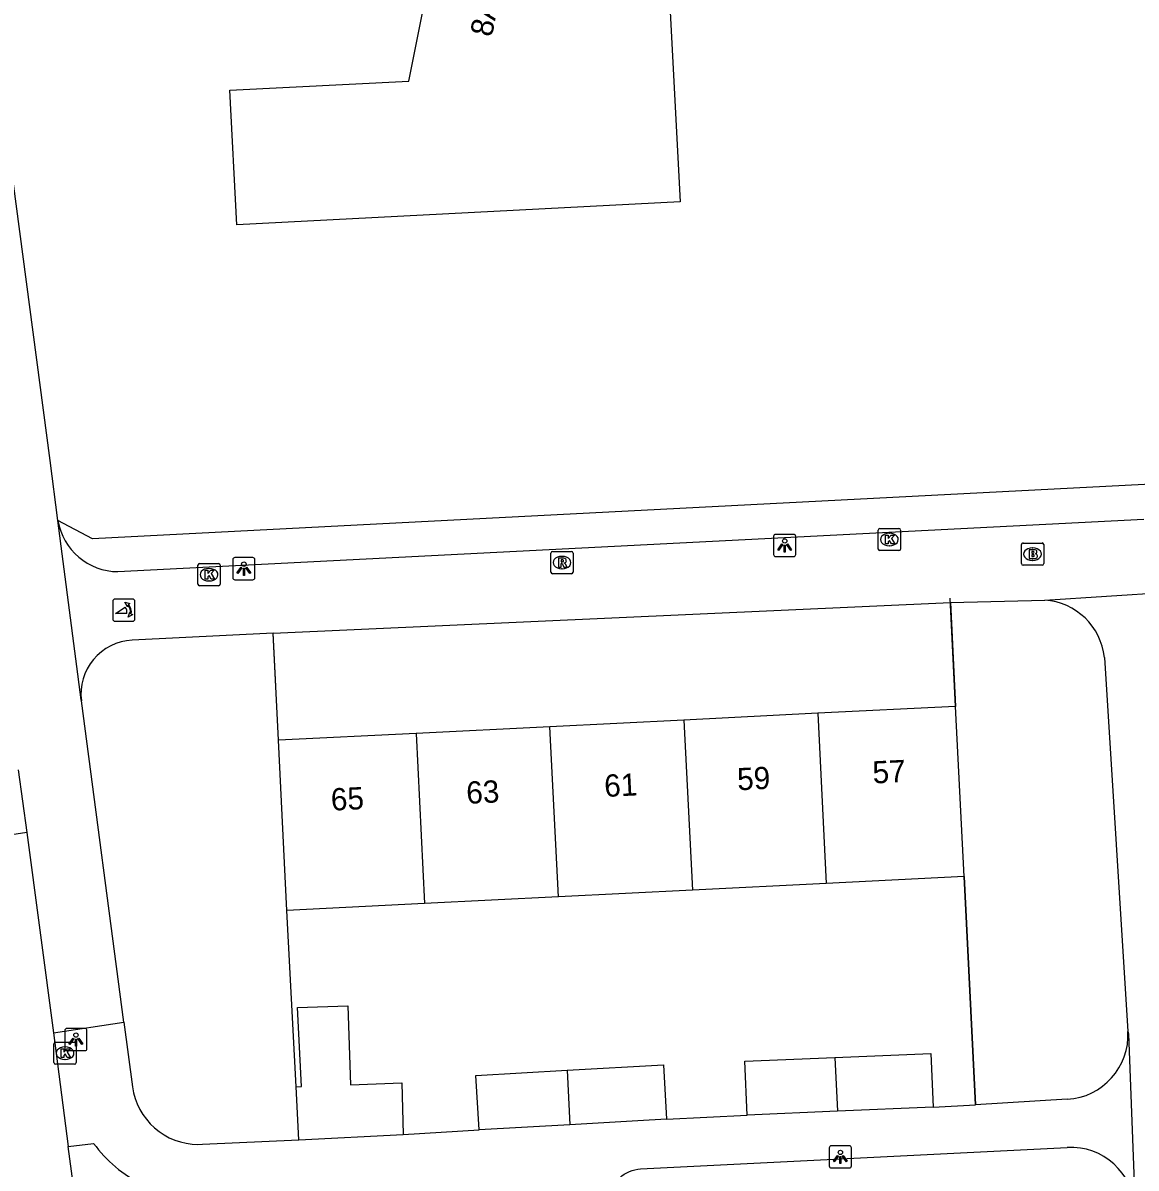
# Model space of a CAD drawing. Extents: x 161084 to 161928, y 385355 to 386522.
# Drawn here: x 161311 to 161361, y 385538.2 to 385589.7 of the extents above; entities that cross this region are included whole.
import ezdxf

# ---------------------------------------------------------------- set-up
doc = ezdxf.new("R2010")
doc.units = 0
for name, color, linetype in [('IMGEO_Brandkraan', 7, 'Continuous'), ('IMGEO_Groenvoorziening', 7, 'Continuous'), ('IMGEO_Hek', 7, 'Continuous'), ('IMGEO_Kolk', 7, 'Continuous'), ('IMGEO_Lichtpunt', 7, 'Continuous'), ('IMGEO_Pand', 7, 'Continuous'), ('IMGEO_Pand_nummerreeks', 7, 'Continuous'), ('IMGEO_Poller', 7, 'Continuous'), ('IMGEO_Rijbaan_lokaal_open', 7, 'Continuous'), ('IMGEO_Rioolput', 7, 'Continuous'), ('IMGEO_Voetpad_open', 7, 'Continuous')]:
    doc.layers.add(name, color=color, linetype=linetype)

msp = doc.modelspace()

# ---------------------------------------------------------------- linework, layer by layer
at = {"layer": 'IMGEO_Brandkraan'}
for p, q in [((161355.89, 385565.422), (161355.89, 385566.274)), ((161355.965, 385566.348), (161356.817, 385566.348)), ((161356.378, 385566.128), (161356.403, 385566.128)), ((161356.891, 385566.274), (161356.891, 385565.422)), ((161356.817, 385565.348), (161355.965, 385565.348)), ((161356.401, 385565.568), (161356.376, 385565.568))]:
    msp.add_line(p, q, dxfattribs=at)
for points in [[(161355.89, 385565.422), (161355.89, 385566.274)], [(161355.965, 385566.348), (161356.817, 385566.348)], [(161356.238, 385566.048), (161356.238, 385565.648), (161356.451, 385565.648)], [(161356.469, 385566.048), (161356.238, 385566.048)], [(161356.417, 385565.967), (161356.363, 385565.967), (161356.363, 385565.891)], [(161356.363, 385565.891), (161356.416, 385565.891)], [(161356.891, 385566.274), (161356.891, 385565.422)], [(161356.817, 385565.348), (161355.965, 385565.348)], [(161356.425, 385565.815), (161356.363, 385565.815), (161356.363, 385565.734)], [(161356.363, 385565.734), (161356.425, 385565.734)]]:
    msp.add_lwpolyline(points, dxfattribs=at)
for centre, radius, start, end in [((161355.967, 385566.272), 0.0765, 91.552, 178.448), ((161355.967, 385566.272), 0.0765, 91.552, 178.448), ((161356.418, 385565.929), 0.0379, 267.8285, 90.9355), ((161356.473, 385565.903), 0.145, 59.4692, 91.5367), ((161356.498, 385565.95), 0.0922, 285.5137, 58.1501), ((161356.503, 385565.758), 0.105, 301.3115, 78.989), ((161356.815, 385566.272), 0.0765, 1.552, 88.448), ((161356.815, 385566.272), 0.0765, 1.552, 88.448), ((161355.967, 385565.424), 0.0765, 181.552, 268.448), ((161355.967, 385565.424), 0.0765, 181.552, 268.448), ((161356.426, 385565.774), 0.0404, 269.8759, 90.5077), ((161356.457, 385565.899), 0.251, 268.6676, 293.5347), ((161356.815, 385565.424), 0.0765, 271.552, 358.448), ((161356.815, 385565.424), 0.0765, 271.552, 358.448)]:
    msp.add_arc(centre, radius, start, end, dxfattribs=at)
for centre, major_axis, ratio, start_param, end_param in [((161356.377, 385565.848), (-0.387, 0.002), 0.722429, 4.712389, 7.853982), ((161356.402, 385565.848), (-0.39, 0.002), 0.717154, 1.570796, 4.712389)]:
    msp.add_ellipse(centre, major_axis=major_axis, ratio=ratio, start_param=start_param, end_param=end_param, dxfattribs=at)
at = {"layer": 'IMGEO_Groenvoorziening'}
for points in [[(161363.75, 385569.097), (161314.112, 385566.538), (161312.559, 385567.353)], [(161352.693, 385563.68), (161352.927, 385559.001)], [(161322.472, 385557.477), (161322.232, 385562.287)], [(161353.823, 385541.093), (161353.31, 385551.35)], [(161323.267, 385541.901), (161322.855, 385549.826)]]:
    msp.add_lwpolyline(points, dxfattribs=at)
at = {"layer": 'IMGEO_Hek'}
for points in [[(161352.927, 385559.001), (161352.684, 385563.868)], [(161322.472, 385557.477), (161322.231, 385562.303)], [(161353.31, 385551.35), (161353.823, 385541.093)]]:
    msp.add_lwpolyline(points, dxfattribs=at)
at = {"layer": 'IMGEO_Kolk'}
for p, q in [((161349.45, 385566.078), (161349.45, 385566.93)), ((161349.525, 385567.004), (161350.377, 385567.004)), ((161350.451, 385566.93), (161350.451, 385566.078)), ((161349.938, 385566.784), (161349.963, 385566.784)), ((161350.377, 385566.004), (161349.525, 385566.004)), ((161349.961, 385566.224), (161349.936, 385566.224)), ((161318.853, 385564.497), (161318.853, 385565.349)), ((161318.928, 385565.423), (161319.78, 385565.423)), ((161319.854, 385565.349), (161319.854, 385564.497)), ((161319.341, 385565.203), (161319.366, 385565.203)), ((161319.78, 385564.423), (161318.928, 385564.423)), ((161319.364, 385564.643), (161319.339, 385564.643)), ((161312.378, 385542.984), (161312.378, 385543.836)), ((161312.453, 385543.91), (161313.305, 385543.91)), ((161313.379, 385543.836), (161313.379, 385542.984)), ((161312.866, 385543.69), (161312.891, 385543.69)), ((161313.305, 385542.91), (161312.453, 385542.91)), ((161312.889, 385543.13), (161312.864, 385543.13))]:
    msp.add_line(p, q, dxfattribs=at)
for points in [[(161349.45, 385566.078), (161349.45, 385566.93)], [(161349.525, 385567.004), (161350.377, 385567.004)], [(161350.451, 385566.93), (161350.451, 385566.078)], [(161349.771, 385566.704), (161349.894, 385566.704), (161349.894, 385566.553), (161350.024, 385566.704), (161350.188, 385566.704), (161350.042, 385566.553), (161350.195, 385566.304), (161350.043, 385566.304), (161349.958, 385566.468), (161349.894, 385566.401), (161349.894, 385566.304), (161349.771, 385566.304), (161349.771, 385566.704)], [(161350.377, 385566.004), (161349.525, 385566.004)], [(161318.853, 385564.497), (161318.853, 385565.349)], [(161318.928, 385565.423), (161319.78, 385565.423)], [(161319.854, 385565.349), (161319.854, 385564.497)], [(161319.174, 385565.123), (161319.297, 385565.123), (161319.297, 385564.972), (161319.427, 385565.123), (161319.591, 385565.123), (161319.445, 385564.972), (161319.598, 385564.723), (161319.446, 385564.723), (161319.361, 385564.887), (161319.297, 385564.82), (161319.297, 385564.723), (161319.174, 385564.723), (161319.174, 385565.123)], [(161319.78, 385564.423), (161318.928, 385564.423)], [(161312.378, 385542.984), (161312.378, 385543.836)], [(161312.453, 385543.91), (161313.305, 385543.91)], [(161313.379, 385543.836), (161313.379, 385542.984)], [(161312.699, 385543.61), (161312.822, 385543.61), (161312.822, 385543.459), (161312.952, 385543.61), (161313.116, 385543.61), (161312.97, 385543.459), (161313.123, 385543.21), (161312.971, 385543.21), (161312.886, 385543.374), (161312.822, 385543.307), (161312.822, 385543.21), (161312.699, 385543.21), (161312.699, 385543.61)], [(161313.305, 385542.91), (161312.453, 385542.91)]]:
    msp.add_lwpolyline(points, dxfattribs=at)
for centre, start, end in [((161349.527, 385566.928), 91.552, 178.448), ((161349.527, 385566.928), 91.552, 178.448), ((161350.375, 385566.928), 1.552, 88.448), ((161350.375, 385566.928), 1.552, 88.448), ((161349.527, 385566.08), 181.552, 268.448), ((161349.527, 385566.08), 181.552, 268.448), ((161350.375, 385566.08), 271.552, 358.448), ((161350.375, 385566.08), 271.552, 358.448), ((161318.93, 385565.347), 91.552, 178.448), ((161318.93, 385565.347), 91.552, 178.448), ((161319.778, 385565.347), 1.552, 88.448), ((161319.778, 385565.347), 1.552, 88.448), ((161318.93, 385564.499), 181.552, 268.448), ((161318.93, 385564.499), 181.552, 268.448), ((161319.778, 385564.499), 271.552, 358.448), ((161319.778, 385564.499), 271.552, 358.448), ((161312.455, 385543.834), 91.552, 178.448), ((161312.455, 385543.834), 91.552, 178.448), ((161313.303, 385543.834), 1.552, 88.448), ((161313.303, 385543.834), 1.552, 88.448), ((161312.455, 385542.986), 181.552, 268.448), ((161312.455, 385542.986), 181.552, 268.448), ((161313.303, 385542.986), 271.552, 358.448), ((161313.303, 385542.986), 271.552, 358.448)]:
    msp.add_arc(centre, 0.0765, start, end, dxfattribs=at)
for centre, major_axis, ratio, start_param, end_param in [((161349.937, 385566.504), (-0.387, 0.002), 0.722429, 4.712389, 7.853982), ((161349.962, 385566.504), (-0.39, 0.002), 0.717154, 1.570796, 4.712389), ((161319.34, 385564.923), (-0.387, 0.002), 0.722429, 4.712389, 7.853982), ((161319.365, 385564.923), (-0.39, 0.002), 0.717154, 1.570796, 4.712389), ((161312.865, 385543.41), (-0.387, 0.002), 0.722429, 4.712389, 7.853982), ((161312.89, 385543.41), (-0.39, 0.002), 0.717154, 1.570796, 4.712389)]:
    msp.add_ellipse(centre, major_axis=major_axis, ratio=ratio, start_param=start_param, end_param=end_param, dxfattribs=at)
at = {"layer": 'IMGEO_Lichtpunt'}
for p, q in [((161344.745, 385566.642), (161344.745, 385565.835)), ((161344.745, 385566.642), (161344.745, 385565.835)), ((161345.647, 385566.737), (161344.839, 385566.737)), ((161345.647, 385566.737), (161344.839, 385566.737)), ((161345.741, 385565.835), (161345.741, 385566.642)), ((161345.741, 385565.835), (161345.741, 385566.642)), ((161320.421, 385565.599), (161320.421, 385564.792)), ((161320.421, 385565.599), (161320.421, 385564.792)), ((161321.323, 385565.694), (161320.515, 385565.694)), ((161321.323, 385565.694), (161320.515, 385565.694)), ((161321.417, 385564.792), (161321.417, 385565.599)), ((161321.417, 385564.792), (161321.417, 385565.599)), ((161344.839, 385565.741), (161345.647, 385565.741)), ((161344.839, 385565.741), (161345.647, 385565.741)), ((161320.515, 385564.698), (161321.323, 385564.698)), ((161320.515, 385564.698), (161321.323, 385564.698)), ((161312.867, 385544.427), (161312.867, 385543.62)), ((161312.867, 385544.427), (161312.867, 385543.62)), ((161313.769, 385544.522), (161312.961, 385544.522)), ((161313.769, 385544.522), (161312.961, 385544.522)), ((161313.863, 385543.62), (161313.863, 385544.427)), ((161313.863, 385543.62), (161313.863, 385544.427)), ((161312.961, 385543.526), (161313.769, 385543.526)), ((161312.961, 385543.526), (161313.769, 385543.526)), ((161347.248, 385539.151), (161347.248, 385538.344)), ((161347.248, 385539.151), (161347.248, 385538.344)), ((161348.15, 385539.246), (161347.342, 385539.246)), ((161348.15, 385539.246), (161347.342, 385539.246)), ((161348.244, 385538.344), (161348.244, 385539.151)), ((161348.244, 385538.344), (161348.244, 385539.151)), ((161347.342, 385538.25), (161348.15, 385538.25)), ((161347.342, 385538.25), (161348.15, 385538.25))]:
    msp.add_line(p, q, dxfattribs=at)
for points in [[(161345.119, 385566.306), (161345.158, 385566.278), (161344.97, 385566.016), (161344.932, 385566.043), (161345.119, 385566.306)], [(161345.221, 385566.258), (161345.268, 385566.258), (161345.268, 385565.936), (161345.221, 385565.936), (161345.221, 385566.258)], [(161345.331, 385566.278), (161345.369, 385566.305), (161345.556, 385566.043), (161345.517, 385566.015), (161345.331, 385566.278)], [(161320.795, 385565.263), (161320.834, 385565.235), (161320.646, 385564.973), (161320.608, 385565), (161320.795, 385565.263)], [(161320.897, 385565.215), (161320.944, 385565.215), (161320.944, 385564.893), (161320.897, 385564.893), (161320.897, 385565.215)], [(161321.007, 385565.235), (161321.045, 385565.262), (161321.232, 385565), (161321.193, 385564.972), (161321.007, 385565.235)], [(161313.241, 385544.091), (161313.28, 385544.063), (161313.092, 385543.801), (161313.054, 385543.828), (161313.241, 385544.091)], [(161313.343, 385544.043), (161313.39, 385544.043), (161313.39, 385543.721), (161313.343, 385543.721), (161313.343, 385544.043)], [(161313.453, 385544.063), (161313.491, 385544.09), (161313.678, 385543.828), (161313.639, 385543.8), (161313.453, 385544.063)], [(161347.622, 385538.815), (161347.661, 385538.787), (161347.473, 385538.525), (161347.435, 385538.552), (161347.622, 385538.815)], [(161347.724, 385538.767), (161347.771, 385538.767), (161347.771, 385538.445), (161347.724, 385538.445), (161347.724, 385538.767)], [(161347.834, 385538.787), (161347.872, 385538.814), (161348.059, 385538.552), (161348.02, 385538.524), (161347.834, 385538.787)]]:
    msp.add_lwpolyline(points, dxfattribs=at)
for centre in [(161345.244, 385566.44), (161320.92, 385565.397), (161313.366, 385544.225), (161347.747, 385538.949)]:
    msp.add_circle(centre, 0.0994, dxfattribs=at)
for centre, start, end in [((161344.839, 385566.642), 90, 180), ((161344.839, 385566.642), 90, 180), ((161345.647, 385566.642), 0, 90), ((161345.647, 385566.642), 0, 90), ((161344.839, 385565.835), 180, 270), ((161344.839, 385565.835), 180, 270), ((161345.647, 385565.835), 270, 0), ((161345.647, 385565.835), 270, 360), ((161320.515, 385565.599), 90, 180), ((161320.515, 385565.599), 90, 180), ((161321.323, 385565.599), 0, 90), ((161321.323, 385565.599), 0, 90), ((161320.515, 385564.792), 180, 270), ((161320.515, 385564.792), 180, 270), ((161321.323, 385564.792), 270, 0), ((161321.323, 385564.792), 270, 360), ((161312.961, 385544.427), 90, 180), ((161312.961, 385544.427), 90, 180), ((161313.769, 385544.427), 0, 90), ((161313.769, 385544.427), 0, 90), ((161312.961, 385543.62), 180, 270), ((161312.961, 385543.62), 180, 270), ((161313.769, 385543.62), 270, 0), ((161313.769, 385543.62), 270, 360), ((161347.342, 385539.151), 90, 180), ((161347.342, 385539.151), 90, 180), ((161348.15, 385539.151), 0, 90), ((161348.15, 385539.151), 0, 90), ((161347.342, 385538.344), 180, 270), ((161347.342, 385538.344), 180, 270), ((161348.15, 385538.344), 270, 0), ((161348.15, 385538.344), 270, 360)]:
    msp.add_arc(centre, 0.0946, start, end, dxfattribs=at)
at = {"layer": 'IMGEO_Pand'}
for points in [[(161320.598, 385580.652), (161320.282, 385586.704), (161328.333, 385587.117), (161329.69, 385593.888), (161329.942, 385593.838), (161330.131, 385594.784), (161323.093, 385596.195), (161322.622, 385593.411), (161320.008, 385593.935), (161320.891, 385598.316), (161321.156, 385598.33), (161320.589, 385609.205), (161339.049, 385610.169), (161340.535, 385581.692), (161320.598, 385580.652)], [(161346.728, 385558.691), (161340.708, 385558.39)], [(161352.927, 385559.001), (161346.728, 385558.691)], [(161346.728, 385558.691), (161347.111, 385551.04)], [(161353.31, 385551.35), (161352.927, 385559.001)], [(161340.708, 385558.39), (161334.687, 385558.088)], [(161340.708, 385558.39), (161341.091, 385550.739)], [(161328.667, 385557.787), (161322.472, 385557.477)], [(161334.687, 385558.088), (161328.667, 385557.787)], [(161328.667, 385557.787), (161329.05, 385550.136)], [(161335.07, 385550.437), (161334.687, 385558.088)], [(161322.855, 385549.826), (161322.472, 385557.477)], [(161347.111, 385551.04), (161341.091, 385550.739)], [(161353.31, 385551.35), (161347.111, 385551.04)], [(161335.07, 385550.437), (161329.05, 385550.136)], [(161341.091, 385550.739), (161335.07, 385550.437)], [(161329.05, 385550.136), (161322.855, 385549.826)], [(161323.267, 385541.901), (161323.508, 385541.91), (161323.33, 385545.471), (161325.598, 385545.533), (161325.713, 385541.989), (161328.031, 385542.073), (161328.077, 385539.76)], [(161343.554, 385540.629), (161343.452, 385543.05), (161347.502, 385543.22)], [(161347.502, 385543.22), (161351.822, 385543.402), (161351.924, 385540.981)], [(161347.502, 385543.22), (161347.624, 385540.8)], [(161335.46, 385542.644), (161339.788, 385542.891), (161339.928, 385540.438)], [(161331.499, 385539.957), (161331.359, 385542.41), (161335.46, 385542.644)], [(161335.46, 385542.644), (161335.583, 385540.19)], [(161323.386, 385539.521), (161323.267, 385541.901)], [(161347.624, 385540.8), (161343.554, 385540.629)], [(161351.924, 385540.981), (161347.624, 385540.8)], [(161335.583, 385540.19), (161331.499, 385539.957)], [(161339.928, 385540.438), (161338.638, 385540.364), (161335.583, 385540.19)], [(161323.386, 385539.521), (161328.077, 385539.76)]]:
    msp.add_lwpolyline(points, dxfattribs=at)
at = {"layer": 'IMGEO_Poller'}
for p, q in [((161315.927, 385563.828), (161315.119, 385563.828)), ((161315.927, 385563.828), (161315.119, 385563.828)), ((161315.025, 385563.733), (161315.025, 385562.926)), ((161315.025, 385563.733), (161315.025, 385562.926)), ((161316.021, 385562.926), (161316.021, 385563.733)), ((161316.021, 385562.926), (161316.021, 385563.733)), ((161315.119, 385562.831), (161315.927, 385562.831)), ((161315.119, 385562.831), (161315.927, 385562.831))]:
    msp.add_line(p, q, dxfattribs=at)
for points in [[(161315.66, 385563.184), (161315.147, 385563.184), (161315.577, 385563.459)], [(161315.704, 385563.557), (161315.692, 385563.484), (161315.567, 385563.689)], [(161315.567, 385563.689), (161315.798, 385563.623), (161315.727, 385563.591)], [(161315.72, 385563.012), (161315.786, 385563.243), (161315.816, 385563.175)], [(161315.852, 385563.148), (161315.924, 385563.137), (161315.72, 385563.012)]]:
    msp.add_lwpolyline(points, dxfattribs=at)
for centre, radius, start, end in [((161315.119, 385563.733), 0.0946, 90, 180), ((161315.119, 385563.733), 0.0946, 90, 180), ((161315.927, 385563.733), 0.0946, 0, 90), ((161315.927, 385563.733), 0.0946, 0, 90), ((161315.332, 385563.234), 0.332, 351.3247, 42.4854), ((161315.346, 385563.244), 0.476, 351.7527, 41.1691), ((161315.346, 385563.244), 0.516, 349.3569, 42.2912), ((161315.119, 385562.926), 0.0946, 180, 270), ((161315.119, 385562.926), 0.0946, 180, 270), ((161315.927, 385562.926), 0.0946, 270, 0), ((161315.927, 385562.926), 0.0946, 270, 0)]:
    msp.add_arc(centre, radius, start, end, dxfattribs=at)
at = {"layer": 'IMGEO_Rijbaan_lokaal_open'}
for points in [[(161310.772, 385556.154), (161311.153, 385553.336)], [(161311.153, 385553.336), (161304.242, 385552.261)], [(161311.153, 385553.336), (161312.358, 385544.329)], [(161312.358, 385544.329), (161313.019, 385539.216)], [(161313.019, 385539.216), (161314.16, 385539.352)], [(161314.499, 385528.244), (161313.019, 385539.216)]]:
    msp.add_lwpolyline(points, dxfattribs=at)
msp.add_arc((161319.073, 385542.982), 6.108, 216.4587, 243.5922, dxfattribs=at)
at = {"layer": 'IMGEO_Rioolput'}
for p, q in [((161334.726, 385565.042), (161334.726, 385565.894)), ((161334.801, 385565.968), (161335.653, 385565.968)), ((161335.727, 385565.894), (161335.727, 385565.042)), ((161335.214, 385565.748), (161335.239, 385565.748)), ((161335.653, 385564.968), (161334.801, 385564.968)), ((161335.237, 385565.188), (161335.212, 385565.188))]:
    msp.add_line(p, q, dxfattribs=at)
for points in [[(161334.726, 385565.042), (161334.726, 385565.894)], [(161334.801, 385565.968), (161335.653, 385565.968)], [(161335.727, 385565.894), (161335.727, 385565.042)], [(161335.315, 385565.666), (161335.063, 385565.668), (161335.063, 385565.268)], [(161335.063, 385565.268), (161335.187, 385565.268), (161335.187, 385565.43), (161335.198, 385565.43)], [(161335.241, 385565.587), (161335.187, 385565.587), (161335.187, 385565.506)], [(161335.187, 385565.506), (161335.239, 385565.506)], [(161335.245, 385565.401), (161335.316, 385565.268), (161335.456, 385565.268), (161335.391, 385565.394)], [(161335.653, 385564.968), (161334.801, 385564.968)]]:
    msp.add_lwpolyline(points, dxfattribs=at)
for centre, radius, start, end in [((161334.803, 385565.892), 0.0765, 91.552, 178.448), ((161334.803, 385565.892), 0.0765, 91.552, 178.448), ((161335.651, 385565.892), 0.0765, 1.552, 88.448), ((161335.651, 385565.892), 0.0765, 1.552, 88.448), ((161335.197, 385565.377), 0.0533, 26.0293, 88.6989), ((161335.223, 385565.695), 0.19, 274.7715, 282.9687), ((161335.247, 385565.491), 0.0964, 77.0061, 93.1865), ((161335.261, 385565.548), 0.0378, 276.6634, 79.6772), ((161335.314, 385565.556), 0.109, 350.3612, 89.416), ((161335.312, 385565.556), 0.112, 277.5842, 350.9817), ((161335.296, 385565.341), 0.108, 29.5134, 73.7905), ((161334.803, 385565.044), 0.0765, 181.552, 268.448), ((161334.803, 385565.044), 0.0765, 181.552, 268.448), ((161335.651, 385565.044), 0.0765, 271.552, 358.448), ((161335.651, 385565.044), 0.0765, 271.552, 358.448)]:
    msp.add_arc(centre, radius, start, end, dxfattribs=at)
for centre, major_axis, ratio, start_param, end_param in [((161335.213, 385565.468), (-0.387, 0.002), 0.722429, 4.712389, 7.853982), ((161335.238, 385565.468), (-0.39, 0.002), 0.717154, 1.570796, 4.712389)]:
    msp.add_ellipse(centre, major_axis=major_axis, ratio=ratio, start_param=start_param, end_param=end_param, dxfattribs=at)
at = {"layer": 'IMGEO_Voetpad_open'}
for points in [[(161312.559, 385567.353), (161312.203, 385570.057), (161306.439, 385613.522)], [(161315.258, 385565.06), (161361.391, 385567.423)], [(161313.613, 385559.249), (161313.598, 385559.298), (161312.559, 385567.353)], [(161356.944, 385563.781), (161365.266, 385564.318)], [(161352.693, 385563.68), (161356.944, 385563.781)], [(161322.232, 385562.287), (161352.693, 385563.68)], [(161322.232, 385562.287), (161315.891, 385561.977)], [(161359.622, 385561.202), (161360.681, 385544.392)], [(161315.528, 385544.812), (161313.613, 385559.249)], [(161312.358, 385544.329), (161315.528, 385544.812)], [(161315.528, 385544.812), (161315.915, 385541.896), (161315.962, 385541.633), (161316.033, 385541.376), (161316.126, 385541.126), (161316.242, 385540.885), (161316.378, 385540.655), (161316.534, 385540.439), (161316.709, 385540.237), (161316.902, 385540.052), (161317.11, 385539.885), (161317.332, 385539.737), (161317.567, 385539.609), (161317.812, 385539.503), (161318.065, 385539.42), (161318.325, 385539.359), (161318.59, 385539.321), (161318.856, 385539.308), (161319.066, 385539.314), (161323.386, 385539.521)], [(161360.681, 385544.392), (161360.7, 385544.287), (161361.004, 385536.419)], [(161357.948, 385541.336), (161353.823, 385541.093)], [(161339.928, 385540.438), (161343.554, 385540.629)], [(161351.924, 385540.981), (161353.823, 385541.093)], [(161328.077, 385539.76), (161331.499, 385539.957)], [(161337.384, 385536.554), (161337.375, 385536.634), (161337.37, 385536.763), (161337.377, 385536.893), (161337.396, 385537.022), (161337.425, 385537.148), (161337.466, 385537.271), (161337.518, 385537.39), (161337.58, 385537.504), (161337.653, 385537.612), (161337.734, 385537.713), (161337.824, 385537.807), (161337.922, 385537.892), (161338.028, 385537.968), (161338.14, 385538.034), (161338.257, 385538.09), (161338.379, 385538.135), (161338.504, 385538.169), (161338.632, 385538.192), (161338.761, 385538.203), (161357.953, 385539.174)]]:
    msp.add_lwpolyline(points, dxfattribs=at)
for centre, radius, start, end in [((161315.273, 385567.813), 2.753, 189.6103, 269.689), ((161356.738, 385560.887), 2.901, 6.2283, 85.9294), ((161316.014, 385559.559), 2.421, 92.9199, 187.3534), ((161357.782, 385544.234), 2.903, 273.2765, 3.1105), ((161358.1, 385536.27), 2.908, 2.9346, 92.9025)]:
    msp.add_arc(centre, radius, start, end, dxfattribs=at)

# ---------------------------------------------------------------- texts
at = {"layer": 'IMGEO_Pand_nummerreeks'}
for s, rotation, p in [('8A', 78.6673, (161332.07, 385589.07)), ('57', 2.8648, (161349.22, 385555.531)), ('59', 2.8648, (161343.129, 385555.226)), ('63', 2.8648, (161330.947, 385554.617)), ('61', 2.8648, (161337.15, 385554.928)), ('65', 2.8648, (161324.856, 385554.312))]:
    msp.add_text(s, height=1, rotation=rotation, dxfattribs=at).set_placement(p)

doc.saveas('drawing.dxf')
